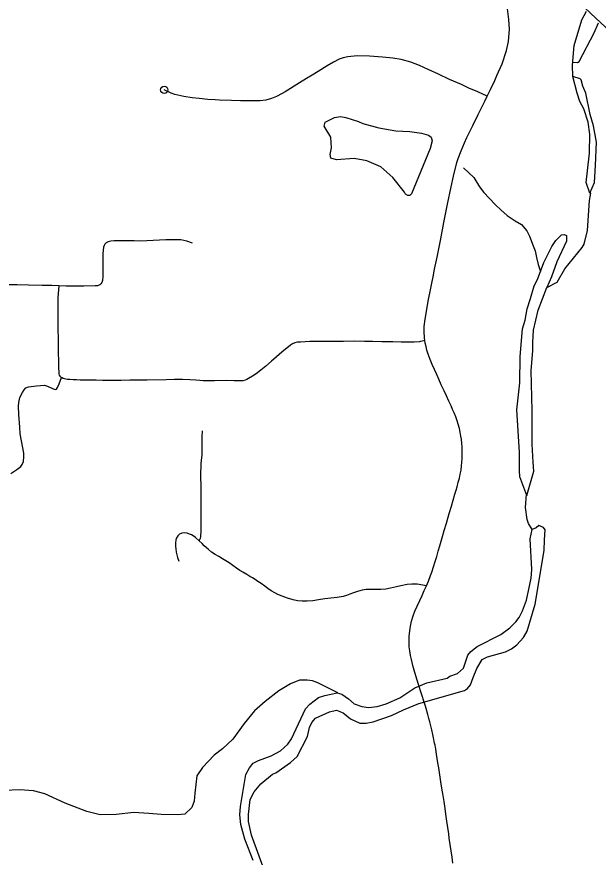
# Model space of a CAD drawing. Extents: x -19 to 366, y -4 to 359.
# Drawn here: x 140.167 to 140.926, y 194.893 to 195.99 of the extents above; entities that cross this region are included whole.
import ezdxf

# ---------------------------------------------------------------- set-up
doc = ezdxf.new("R2010")
doc.units = 0
for name, color, linetype in [('R_Contour Annot', 7, 'Continuous'), ('R_ROW', 7, 'Continuous'), ('R_ROW Annot', 7, 'Continuous'), ('R_Temp Easement', 7, 'Continuous'), ('Sheet Fence', 7, 'Continuous')]:
    doc.layers.add(name, color=color, linetype=linetype)

msp = doc.modelspace()

# ---------------------------------------------------------------- linework, layer by layer
at = {"layer": 'R_Contour Annot'}
msp.add_lwpolyline([(140.9496, 195.9634), (140.9411, 195.9714), (140.9229, 195.9884), (140.8934, 196.0161), (140.8766, 196.0319), (140.8756, 196.0328)], dxfattribs=at)
at = {"layer": 'R_ROW'}
for points in [[(140.7809, 195.8864), (140.7851, 195.895), (140.7909, 195.9069), (140.7937, 195.9133), (140.8003, 195.9288), (140.8062, 195.9459), (140.8087, 195.9578), (140.81, 195.9738), (140.809, 195.9867), (140.8056, 196.0149)], [(140.7809, 195.8864), (140.7686, 195.8921), (140.7571, 195.8971), (140.7492, 195.9006), (140.7472, 195.9015), (140.7317, 195.9083), (140.7172, 195.915), (140.704, 195.9213), (140.6927, 195.9267), (140.6812, 195.931), (140.6686, 195.9343), (140.6576, 195.936), (140.6444, 195.9372), (140.6272, 195.9385), (140.611, 195.9389), (140.599, 195.9379), (140.5929, 195.9366), (140.5877, 195.9347), (140.5801, 195.9309), (140.5719, 195.9261), (140.56, 195.9187), (140.5523, 195.914), (140.545, 195.9094), (140.5357, 195.9037), (140.517, 195.892), (140.5132, 195.8898), (140.5056, 195.8859), (140.4991, 195.8833), (140.492, 195.8814), (140.4846, 195.8805), (140.4782, 195.8803), (140.4688, 195.8803), (140.4589, 195.8805), (140.4471, 195.8807), (140.4314, 195.8814), (140.4256, 195.8817), (140.4161, 195.8823), (140.405, 195.8834), (140.3958, 195.8844), (140.3849, 195.8859), (140.3768, 195.8876), (140.3729, 195.8888), (140.3684, 195.8903), (140.3592, 195.8947)], [(140.6996, 195.5674), (140.6991, 195.5708), (140.6986, 195.5793), (140.6987, 195.5826), (140.6988, 195.5852), (140.6988, 195.5857), (140.6998, 195.5955), (140.7044, 195.6212), (140.7069, 195.6336), (140.7086, 195.6423), (140.7102, 195.6505), (140.7123, 195.6607), (140.7154, 195.6763), (140.7202, 195.7002), (140.7244, 195.7214), (140.7292, 195.7454), (140.7338, 195.7681), (140.7368, 195.782), (140.7413, 195.7999), (140.743, 195.8051), (140.7467, 195.8151), (140.7514, 195.8257), (140.7544, 195.8323), (140.7622, 195.8481), (140.7693, 195.8627), (140.7778, 195.88), (140.7809, 195.8864)], [(140.3962, 195.6946), (140.3885, 195.6973), (140.3847, 195.6982), (140.381, 195.6988), (140.3753, 195.6989), (140.3699, 195.6987), (140.3613, 195.6987), (140.3366, 195.6974), (140.3279, 195.6972), (140.3198, 195.6975), (140.3112, 195.6977), (140.2938, 195.6976), (140.2896, 195.6973), (140.2859, 195.6964), (140.2833, 195.6949), (140.2817, 195.6934), (140.2806, 195.6914), (140.28, 195.6893), (140.2791, 195.681), (140.2789, 195.673), (140.2791, 195.6611), (140.2791, 195.6552), (140.2791, 195.6509), (140.2786, 195.6459), (140.2778, 195.6434), (140.2764, 195.6416), (140.2749, 195.6403), (140.2721, 195.639), (140.2688, 195.6387), (140.2541, 195.6386), (140.2403, 195.6386), (140.2313, 195.6384), (140.2217, 195.6388)], [(140.2217, 195.6388), (140.2123, 195.6391), (140.1998, 195.6394), (140.1818, 195.6395), (140.1671, 195.6401), (140.1458, 195.6402)], [(140.2217, 195.6388), (140.2203, 195.6234), (140.2201, 195.6083), (140.2203, 195.5927), (140.2204, 195.5814), (140.2206, 195.5709), (140.2206, 195.5672), (140.2207, 195.5621), (140.2207, 195.5553), (140.2208, 195.549), (140.221, 195.5432), (140.2212, 195.5362), (140.2213, 195.5311), (140.2215, 195.5269), (140.2217, 195.524), (140.2221, 195.5222), (140.2228, 195.5207), (140.2246, 195.5191), (140.2249, 195.519)], [(140.6996, 195.5674), (140.6962, 195.5666), (140.6937, 195.566), (140.6925, 195.5658), (140.6854, 195.5654), (140.6793, 195.5652), (140.6684, 195.5652), (140.6575, 195.5656), (140.6432, 195.5658), (140.6312, 195.5662), (140.6206, 195.5663), (140.6076, 195.5664), (140.5934, 195.5661), (140.5791, 195.5663), (140.567, 195.5663), (140.5579, 195.5661), (140.5495, 195.566), (140.5434, 195.5658), (140.537, 195.5655), (140.5339, 195.5654), (140.5334, 195.5654), (140.5297, 195.5645), (140.5266, 195.5631), (140.5242, 195.5614), (140.5215, 195.5593), (140.5176, 195.5563), (140.5126, 195.5522), (140.5058, 195.5462), (140.4992, 195.5404), (140.4917, 195.534), (140.4853, 195.5286), (140.4792, 195.524), (140.4745, 195.5208), (140.4693, 195.5177), (140.4672, 195.5165), (140.4648, 195.5156), (140.462, 195.5149), (140.4585, 195.5149), (140.4539, 195.5149), (140.4503, 195.515), (140.4408, 195.5152), (140.4248, 195.515), (140.4169, 195.5149), (140.4099, 195.515), (140.4055, 195.5152), (140.4003, 195.5159), (140.3927, 195.5163), (140.383, 195.5165), (140.3727, 195.5165), (140.3615, 195.5162), (140.3367, 195.5155), (140.3249, 195.5155), (140.3143, 195.5155), (140.3031, 195.5154), (140.2922, 195.5154), (140.287, 195.5154), (140.2784, 195.5153), (140.2701, 195.5155), (140.2631, 195.5156), (140.2553, 195.5157), (140.2492, 195.5158), (140.2448, 195.516), (140.2401, 195.5162), (140.2357, 195.5164), (140.233, 195.5166), (140.2305, 195.517), (140.2273, 195.5178), (140.2249, 195.519)], [(140.7016, 195.2473), (140.7041, 195.2532), (140.707, 195.2607), (140.7085, 195.2649), (140.7108, 195.2721), (140.7129, 195.2789), (140.715, 195.2857), (140.7169, 195.2923), (140.7191, 195.2995), (140.7226, 195.3118), (140.7248, 195.3193), (140.7276, 195.3288), (140.7314, 195.3417), (140.7341, 195.351), (140.7388, 195.3668), (140.7403, 195.3721), (140.7415, 195.3763), (140.7432, 195.3826), (140.7446, 195.3878), (140.7457, 195.393), (140.7467, 195.3981), (140.7474, 195.4038), (140.7479, 195.4082), (140.7483, 195.4135), (140.7484, 195.4186), (140.7484, 195.4235), (140.7481, 195.4286), (140.7478, 195.4331), (140.7472, 195.4388), (140.7465, 195.4428), (140.7456, 195.4477), (140.7446, 195.4524), (140.743, 195.4584), (140.7417, 195.4624), (140.7398, 195.468), (140.7379, 195.4729), (140.7358, 195.4775), (140.7337, 195.4821), (140.7308, 195.4883), (140.7276, 195.4952), (140.7246, 195.5018), (140.721, 195.5095), (140.7176, 195.5171), (140.7146, 195.5238), (140.7119, 195.5297), (140.7091, 195.5362), (140.7065, 195.5426), (140.7038, 195.5495), (140.7022, 195.5547), (140.701, 195.5595), (140.7001, 195.5639), (140.6996, 195.5674)], [(140.4049, 195.3059), (140.4064, 195.3096), (140.4068, 195.3112), (140.407, 195.3125), (140.4072, 195.3181), (140.4072, 195.3242), (140.4072, 195.3308), (140.4072, 195.3378), (140.4073, 195.3454), (140.4074, 195.3521), (140.4074, 195.3581), (140.4075, 195.3636), (140.4076, 195.3693), (140.4074, 195.3756), (140.4072, 195.3811), (140.407, 195.3859), (140.4068, 195.3907), (140.4069, 195.3965), (140.4072, 195.4014), (140.4075, 195.4066), (140.408, 195.4114), (140.4085, 195.4178), (140.4087, 195.4242), (140.4087, 195.4296), (140.4086, 195.4351), (140.4086, 195.4415), (140.4093, 195.4495)], [(140.7016, 195.2473), (140.6896, 195.2493), (140.6826, 195.2495), (140.6766, 195.249), (140.668, 195.2474), (140.6623, 195.246), (140.6548, 195.2441), (140.6484, 195.243), (140.6421, 195.2426), (140.6366, 195.2426), (140.6295, 195.2426), (140.6227, 195.2422), (140.6177, 195.2414), (140.6114, 195.2397), (140.6064, 195.2381), (140.6017, 195.2363), (140.5973, 195.2346), (140.593, 195.2333), (140.5849, 195.232), (140.5767, 195.231), (140.5689, 195.2301), (140.5604, 195.2289), (140.5533, 195.2278), (140.5459, 195.2271), (140.5394, 195.227), (140.5333, 195.2277), (140.5275, 195.229), (140.5203, 195.2311), (140.5132, 195.2335), (140.5075, 195.2358), (140.5034, 195.2379), (140.499, 195.2407), (140.4944, 195.2438), (140.4904, 195.2468), (140.4858, 195.2502), (140.4815, 195.253), (140.4777, 195.2555), (140.4743, 195.2576), (140.4708, 195.2596), (140.4671, 195.2618), (140.4618, 195.2649), (140.458, 195.2673), (140.4536, 195.2703), (140.4487, 195.2738), (140.444, 195.2771), (140.4394, 195.28), (140.4354, 195.2824), (140.4304, 195.2854), (140.4256, 195.2882), (140.421, 195.2913), (140.4168, 195.2946), (140.4138, 195.2973), (140.4115, 195.2996), (140.4088, 195.3024), (140.4049, 195.3059)], [(140.696, 195.2347), (140.6988, 195.241), (140.7016, 195.2473)], [(140.7362, 194.8853), (140.735, 194.893), (140.7314, 194.9178), (140.7306, 194.9236), (140.7282, 194.94), (140.7274, 194.946), (140.7254, 194.9595), (140.7245, 194.9656), (140.7228, 194.9763), (140.7222, 194.9804), (140.7205, 194.9913), (140.7195, 194.9976), (140.7177, 195.0094), (140.7166, 195.016), (140.7157, 195.022), (140.7148, 195.0275), (140.7137, 195.034), (140.7128, 195.039), (140.7123, 195.042), (140.711, 195.0486), (140.71, 195.0532), (140.7087, 195.0591), (140.7074, 195.0645), (140.7061, 195.0697), (140.7049, 195.074), (140.7035, 195.0792), (140.7012, 195.087), (140.7003, 195.0901), (140.6991, 195.0941), (140.6914, 195.1186), (140.6879, 195.1298), (140.6856, 195.1372), (140.6839, 195.1433), (140.6819, 195.1511), (140.6807, 195.1563), (140.6797, 195.1623), (140.6791, 195.1676), (140.6788, 195.1738), (140.679, 195.1811), (140.6797, 195.1883), (140.6807, 195.1944), (140.6821, 195.201), (140.6842, 195.2079), (140.6866, 195.2143), (140.6895, 195.2208), (140.6928, 195.2279), (140.696, 195.2347)]]:
    msp.add_lwpolyline(points, dxfattribs=at)
msp.add_circle((140.3592, 195.8947), 0.00473, dxfattribs=at)
at = {"layer": 'R_ROW Annot'}
for points in [[(140.1589, 195.3937), (140.1668, 195.3991), (140.1719, 195.4031), (140.1736, 195.4056), (140.1753, 195.4095), (140.1758, 195.4156), (140.176, 195.4203), (140.1727, 195.4367), (140.171, 195.4457), (140.1706, 195.4542), (140.1695, 195.4707), (140.1689, 195.4817), (140.1693, 195.4865), (140.1707, 195.493), (140.1741, 195.4996), (140.1763, 195.5032), (140.1784, 195.5056), (140.1819, 195.5072), (140.1922, 195.5084), (140.203, 195.509), (140.2067, 195.5077), (140.2131, 195.505), (140.2168, 195.5034), (140.2187, 195.5039), (140.22, 195.506), (140.2221, 195.511), (140.2249, 195.519)], [(140.4049, 195.3059), (140.4002, 195.3102), (140.397, 195.3124), (140.3948, 195.3136), (140.3923, 195.3148), (140.3889, 195.3159), (140.385, 195.3163), (140.3821, 195.3158), (140.3792, 195.3145), (140.3768, 195.3124), (140.3749, 195.3092), (140.3741, 195.3067), (140.3737, 195.3032), (140.3738, 195.2987), (140.3742, 195.2954), (140.3749, 195.291), (140.3756, 195.2877), (140.3766, 195.284), (140.3783, 195.2794)]]:
    msp.add_lwpolyline(points, dxfattribs=at)
at = {"layer": 'R_Temp Easement'}
for points in [[(140.9151, 195.7596), (140.9103, 195.7739), (140.9119, 195.7888), (140.9146, 195.812), (140.9149, 195.837), (140.9127, 195.8525), (140.9071, 195.8699), (140.902, 195.8797), (140.8985, 195.8902), (140.8926, 195.9121), (140.8925, 195.9269), (140.8943, 195.9528), (140.9043, 195.986), (140.9107, 195.9974)], [(140.8932, 195.9307), (140.8989, 195.9303), (140.9008, 195.9318), (140.9207, 195.9691), (140.9262, 195.982)], [(140.9151, 195.7596), (140.9211, 195.7737), (140.9222, 195.7961), (140.9236, 195.8264), (140.9197, 195.8477), (140.9155, 195.8625), (140.9097, 195.8905), (140.9059, 195.8996), (140.9036, 195.9076), (140.9024, 195.9091), (140.8926, 195.9121)], [(140.6822, 195.7588), (140.68, 195.7569), (140.6773, 195.7568), (140.6743, 195.7587), (140.6731, 195.761), (140.6576, 195.7803), (140.642, 195.7943), (140.6238, 195.8022), (140.6072, 195.8051), (140.5841, 195.8035), (140.5769, 195.8054), (140.5758, 195.8103), (140.5776, 195.8191), (140.5768, 195.8331), (140.568, 195.8471), (140.5695, 195.8524), (140.5816, 195.8585), (140.5892, 195.8597), (140.5963, 195.8586), (140.613, 195.8533), (140.6183, 195.8507), (140.6395, 195.8451), (140.6615, 195.841), (140.68, 195.8403), (140.6951, 195.8381), (140.7042, 195.8355), (140.7076, 195.8328), (140.7092, 195.8283), (140.7066, 195.818)], [(140.7066, 195.818), (140.6822, 195.7588)], [(140.7501, 195.793), (140.7633, 195.7801), (140.7708, 195.768), (140.7763, 195.7607), (140.7834, 195.7535), (140.7924, 195.7441), (140.7985, 195.7381), (140.8069, 195.7306), (140.8175, 195.7235), (140.8259, 195.7191), (140.8328, 195.7108), (140.8361, 195.7036), (140.8409, 195.6909), (140.8437, 195.6845), (140.8453, 195.6758), (140.8476, 195.6667), (140.8505, 195.6575)], [(140.5605, 195.1013), (140.5687, 195.104), (140.5849, 195.1077), (140.591, 195.1056), (140.5998, 195.0996), (140.6071, 195.0933), (140.617, 195.0897), (140.6261, 195.0883), (140.6374, 195.0897), (140.649, 195.0933), (140.6667, 195.1012), (140.6865, 195.114), (140.7022, 195.1204), (140.7286, 195.1265), (140.7323, 195.1292), (140.7421, 195.1328), (140.7499, 195.1398), (140.7556, 195.1569), (140.7597, 195.1616), (140.7679, 195.1678), (140.7986, 195.1835), (140.8105, 195.1924), (140.8183, 195.2001), (140.8228, 195.2059), (140.8272, 195.2147), (140.8322, 195.2284), (140.8385, 195.2574), (140.8391, 195.2684), (140.8368, 195.3086), (140.8395, 195.3208), (140.835, 195.3287), (140.833, 195.334), (140.8308, 195.3495), (140.8324, 195.367), (140.8325, 195.3652), (140.8417, 195.3971), (140.8411, 195.4088), (140.8396, 195.4323), (140.8396, 195.476), (140.8383, 195.5283), (140.8405, 195.5542), (140.8403, 195.5648), (140.8415, 195.5811), (140.8475, 195.607), (140.8586, 195.6365), (140.8722, 195.6435), (140.8821, 195.6611), (140.905, 195.6888), (140.9076, 195.6934), (140.9118, 195.711), (140.9145, 195.7501), (140.9162, 195.7596), (140.9151, 195.7596)], [(140.8325, 195.3652), (140.8237, 195.3894), (140.8229, 195.3978), (140.8232, 195.4217), (140.8195, 195.477), (140.8235, 195.5123), (140.8238, 195.5468), (140.827, 195.5825), (140.8304, 195.5939), (140.8333, 195.6087), (140.8375, 195.6224), (140.8423, 195.6387), (140.8464, 195.6471), (140.855, 195.6691), (140.8655, 195.6904), (140.8704, 195.698), (140.8779, 195.7056), (140.8813, 195.706), (140.8844, 195.7045), (140.8844, 195.6973), (140.872, 195.6703), (140.8649, 195.6506), (140.8586, 195.6365)], [(140.8558, 195.3072), (140.8565, 195.3205), (140.8546, 195.3235), (140.8482, 195.3258), (140.8448, 195.3231), (140.8395, 195.3208)], [(140.7624, 195.1274), (140.7673, 195.1392), (140.7744, 195.151), (140.7812, 195.1544), (140.805, 195.161), (140.8125, 195.1648), (140.8197, 195.1701), (140.8284, 195.1796), (140.8329, 195.188), (140.8437, 195.2233), (140.8551, 195.2932), (140.8558, 195.3072)], [(140.5859, 195.1074), (140.5599, 195.1206), (140.5526, 195.1234), (140.5458, 195.124), (140.5358, 195.124), (140.5242, 195.1192), (140.5087, 195.1101), (140.4911, 195.0961), (140.4772, 195.084), (140.4636, 195.0674), (140.4489, 195.0472), (140.4352, 195.0346), (140.4243, 195.026), (140.4092, 195.0099), (140.4017, 194.999), (140.399, 194.9765), (140.3981, 194.9663), (140.3951, 194.9577), (140.3862, 194.9493), (140.3766, 194.9482), (140.3552, 194.9485), (140.3389, 194.9502), (140.3193, 194.9515), (140.2963, 194.9485), (140.2753, 194.9484), (140.2582, 194.9526), (140.2298, 194.9633), (140.2031, 194.9758), (140.1884, 194.9797), (140.1707, 194.9808), (140.1501, 194.9801)], [(140.4912, 194.8718), (140.4733, 194.9218), (140.469, 194.9396), (140.469, 194.9487), (140.4715, 194.9681), (140.4764, 194.9784), (140.4854, 194.9886), (140.5005, 195.0012), (140.5047, 195.0031), (140.5239, 195.0165), (140.5326, 195.0245), (140.5461, 195.0503), (140.5487, 195.0621), (140.5517, 195.0689), (140.5569, 195.0746), (140.575, 195.0827), (140.5841, 195.085), (140.5928, 195.0816), (140.6023, 195.0737), (140.6144, 195.068), (140.6227, 195.0681), (140.6318, 195.0696), (140.656, 195.0781), (140.6715, 195.0853), (140.6915, 195.0938), (140.7511, 195.1107), (140.7553, 195.1133), (140.759, 195.1179), (140.7624, 195.1274)], [(140.4754, 194.8888), (140.4643, 194.9163), (140.4591, 194.9356), (140.4581, 194.9481), (140.4587, 194.9591), (140.4659, 195.001), (140.4707, 195.0094), (140.4755, 195.0156), (140.4822, 195.0191), (140.4987, 195.0251), (140.5111, 195.0317), (140.5207, 195.0406), (140.5255, 195.0475), (140.5437, 195.0865), (140.5493, 195.0927), (140.5605, 195.1013)]]:
    msp.add_lwpolyline(points, dxfattribs=at)
at = {"layer": 'Sheet Fence'}
for points in [[(146.7783, 1.697), (146.5788, 10.3131), (146.3785, 18.9294), (146.1776, 27.5458), (145.9759, 36.1624), (145.7736, 44.7791), (145.5705, 53.396), (145.3668, 62.013), (145.1624, 70.6301), (144.9572, 79.2474), (144.7514, 87.8648), (144.5449, 96.4823), (144.3377, 105.1), (144.1299, 113.7179), (143.9213, 122.3359), (143.712, 130.954), (143.5021, 139.5723), (143.2915, 148.1907), (143.0802, 156.8092), (142.8682, 165.4279), (142.6555, 174.0468), (142.4422, 182.6658), (142.2282, 191.2849), (142.0135, 199.9042), (141.7981, 208.5236), (141.582, 217.1432), (141.3653, 225.7629), (141.1479, 234.3828), (140.9298, 243.0028), (140.711, 251.623), (140.4916, 260.2433), (140.2715, 268.8638), (140.0508, 277.4844), (139.8293, 286.1051), (139.6072, 294.726), (139.3845, 303.3471), (139.161, 311.9683), (138.937, 320.5896), (138.7122, 329.2111), (138.4868, 337.8328), (138.2607, 346.4546)], [(0, 189.5162), (7.1121, 189.5206), (14.2243, 189.5339), (21.3364, 189.556), (28.4484, 189.5869), (35.5605, 189.6267), (42.6725, 189.6754), (49.7844, 189.7329), (56.8962, 189.7992), (64.0079, 189.8744), (71.1196, 189.9584), (78.2311, 190.0512), (85.3425, 190.1529), (92.4538, 190.2635), (99.5649, 190.3829), (106.6759, 190.5111), (113.7867, 190.6482), (120.8974, 190.7941), (128.0078, 190.9489), (135.1181, 191.1125), (142.2282, 191.2849), (149.338, 191.4662), (156.4476, 191.6563), (163.5569, 191.8553), (170.666, 192.0631), (177.7749, 192.2798), (184.8835, 192.5053), (191.9917, 192.7396), (199.0997, 192.9828), (206.2074, 193.2348), (213.3147, 193.4956), (220.4218, 193.7653), (227.5285, 194.0438), (234.6348, 194.3312), (241.7408, 194.6274), (248.8464, 194.9324), (255.9516, 195.2463), (263.0564, 195.569), (270.1608, 195.9005), (277.2648, 196.2409), (284.3683, 196.5901), (291.4715, 196.9481), (298.5741, 197.315), (305.6763, 197.6907), (312.7781, 198.0753), (319.8793, 198.4686), (326.9801, 198.8708), (334.0804, 199.2818), (341.1801, 199.7017)]]:
    msp.add_spline(points, degree=3, dxfattribs=at)

doc.saveas('drawing.dxf')
